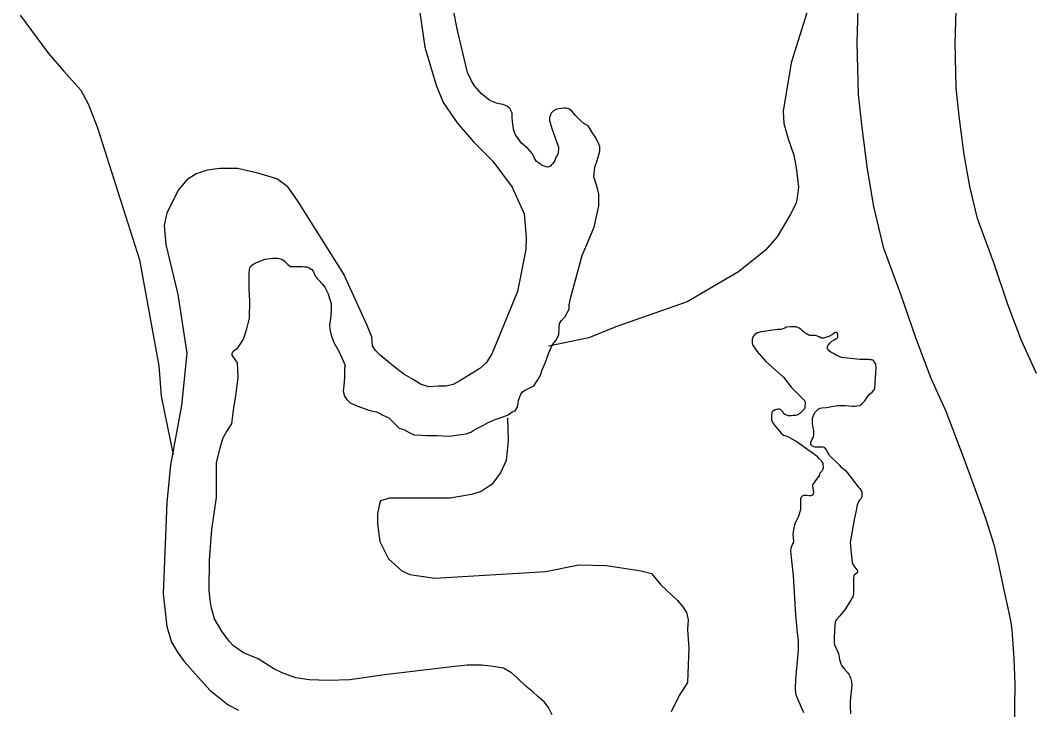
# Model space of a CAD drawing. Extents: x 1084508 to 1142749, y 1057638 to 1093403.
# Drawn here: x 1139075 to 1139881, y 1071543 to 1072094 of the extents above; entities that cross this region are included whole.
import ezdxf

# ---------------------------------------------------------------- set-up
doc = ezdxf.new("R2010")
doc.units = 0
for name, color, linetype in [('Level 10', 7, 'Continuous'), ('Level 35', 7, 'Continuous'), ('Level 47', 7, 'Continuous'), ('Level 9', 7, 'Continuous')]:
    doc.layers.add(name, color=color, linetype=linetype)

msp = doc.modelspace()

# ---------------------------------------------------------------- linework, layer by layer
at = {"layer": 'Level 10'}
for points in [[(1139886.79, 1071811.64), (1139874.88, 1071837.92), (1139863.93, 1071866.77), (1139852.67, 1071899.86), (1139839.67, 1071935.28), (1139833.45, 1071960.92), (1139829.08, 1071986.55), (1139825.12, 1072017.14), (1139822.74, 1072039.65), (1139821.73, 1072075.66), (1139823.04, 1072118.19), (1139824.76, 1072144.25), (1139830, 1072175.46), (1139836.51, 1072207.13), (1139847.3, 1072246.6), (1139858.69, 1072276.4)], [(1139744.65, 1072121.98), (1139743.22, 1072075.78), (1139744.38, 1072034.4), (1139747.19, 1072007.96), (1139751.46, 1071974.91), (1139756.55, 1071945.07), (1139764.46, 1071912.45), (1139778.69, 1071873.69), (1139790.08, 1071840.2), (1139802.39, 1071807.78), (1139814.29, 1071781.51), (1139829.44, 1071741.5), (1139841.09, 1071709.99), (1139846.13, 1071696.03), (1139852.71, 1071674.92), (1139856.18, 1071659.98), (1139860.96, 1071637.4), (1139865.25, 1071617.95), (1139866.36, 1071612.74), (1139867.08, 1071606.41), (1139868.58, 1071584.19), (1139869.46, 1071563.46), (1139868.99, 1071527.88)]]:
    msp.add_lwpolyline(points, dxfattribs=at)
at = {"layer": 'Level 35'}
for points in [[(1139710.38, 1071841.79), (1139708.57, 1071841.85), (1139706.48, 1071841.85), (1139705.74, 1071841.85), (1139705, 1071842.22), (1139703.64, 1071842.96), (1139701.67, 1071844.07), (1139699.82, 1071845.68), (1139698.96, 1071846.66), (1139697.36, 1071847.77), (1139696.25, 1071848.27), (1139694.52, 1071848.76), (1139690.46, 1071848.88), (1139687.01, 1071848.51), (1139685.77, 1071847.9), (1139684.17, 1071847.28), (1139682.94, 1071846.79), (1139681.71, 1071846.66), (1139679.86, 1071846.66), (1139667.04, 1071844.94), (1139664.08, 1071844.07), (1139662.73, 1071843.33), (1139661.74, 1071842.59), (1139660.76, 1071841.48), (1139660.02, 1071840.25), (1139659.77, 1071838.52), (1139659.65, 1071837.04), (1139659.65, 1071835.93), (1139660.02, 1071834.45), (1139661.25, 1071832.48), (1139663.34, 1071829.27), (1139670.62, 1071821.13), (1139684.66, 1071808.55), (1139690.83, 1071800.65), (1139700.44, 1071791.03), (1139701.42, 1071790.05), (1139701.79, 1071789.18), (1139702.04, 1071788.07), (1139702.04, 1071787.21), (1139701.79, 1071785.73), (1139701.67, 1071784.62), (1139701.42, 1071783.26), (1139700.68, 1071782.52), (1139699.45, 1071781.29), (1139697.73, 1071779.56), (1139696.25, 1071778.57), (1139694.28, 1071778.08), (1139692.55, 1071777.96), (1139690.95, 1071777.83), (1139689.47, 1071777.83), (1139688.61, 1071777.83), (1139687.62, 1071777.96), (1139686.51, 1071778.45), (1139685.9, 1071778.82), (1139684.91, 1071779.81), (1139684.29, 1071781.04), (1139683.43, 1071781.78), (1139682.57, 1071782.52), (1139681.46, 1071783.01), (1139680.97, 1071783.01), (1139680.23, 1071783.01), (1139679.37, 1071782.89), (1139678.13, 1071782.52), (1139676.9, 1071781.78), (1139676.04, 1071781.29), (1139675.42, 1071780.05), (1139675.18, 1071778.94), (1139675.18, 1071777.96), (1139675.3, 1071776.48), (1139675.3, 1071774.5), (1139675.67, 1071773.27), (1139676.65, 1071771.42), (1139678.38, 1071769.32), (1139680.1, 1071767.1), (1139682.82, 1071763.77), (1139684.66, 1071762.29), (1139687.75, 1071761.43), (1139689.59, 1071760.32), (1139695.63, 1071756.86), (1139704.26, 1071750.82), (1139708.57, 1071747.98), (1139711.04, 1071745.89), (1139712.76, 1071743.91), (1139714.98, 1071741.82), (1139715.72, 1071740.58), (1139716.09, 1071739.6), (1139716.21, 1071738.36), (1139716.34, 1071736.63), (1139716.21, 1071734.78)], [(1139758.2, 1071808.03), (1139758.61, 1071816.57), (1139758.6, 1071818.09), (1139758.13, 1071819.5), (1139757.19, 1071820.91), (1139756.61, 1071821.84), (1139756.37, 1071822.08), (1139755.9, 1071822.31), (1139754.97, 1071822.43), (1139753.79, 1071822.43), (1139752.51, 1071822.66), (1139745.83, 1071822.66), (1139731.18, 1071824.42), (1139726.73, 1071826.3), (1139724.15, 1071827.82), (1139722.75, 1071828.41), (1139721.58, 1071829.35), (1139720.64, 1071830.4), (1139719.99, 1071831.35), (1139719.83, 1071831.88), (1139719.83, 1071832.21), (1139719.83, 1071832.79), (1139720.07, 1071833.53), (1139720.4, 1071834.18), (1139722.13, 1071836.08), (1139723.52, 1071837.64), (1139725.13, 1071838.5), (1139726.61, 1071839.2), (1139727.51, 1071839.86), (1139728, 1071840.31), (1139728.13, 1071840.72), (1139728.25, 1071841.34), (1139728.25, 1071842.08), (1139728, 1071843.11), (1139727.84, 1071843.72), (1139727.43, 1071844.18), (1139727.22, 1071844.34), (1139727.02, 1071844.42), (1139726.89, 1071844.42), (1139726.56, 1071844.42), (1139726.07, 1071844.22), (1139725.29, 1071843.68), (1139723.89, 1071842.7), (1139720.9, 1071841.17), (1139718.39, 1071840.39), (1139716.75, 1071839.9), (1139715.97, 1071839.9), (1139715.39, 1071839.9), (1139714.53, 1071840.15), (1139713.13, 1071840.72), (1139711.98, 1071841.26), (1139710.38, 1071841.79)], [(1139729.74, 1071738.07), (1139721.61, 1071746.09), (1139719.7, 1071749.42), (1139718.96, 1071750.7), (1139718.01, 1071751.92), (1139717.54, 1071752.33), (1139716.45, 1071752.6), (1139715.51, 1071752.6), (1139713.88, 1071752.6), (1139712.39, 1071752.6), (1139711.11, 1071752.6), (1139710.09, 1071752.67), (1139709.15, 1071752.94), (1139708.54, 1071753.14), (1139707.79, 1071753.41), (1139707.32, 1071753.95), (1139706.91, 1071754.36), (1139706.64, 1071754.7), (1139706.57, 1071755.1), (1139706.57, 1071755.71), (1139706.71, 1071756.73), (1139707.39, 1071758.56), (1139708.67, 1071760.79), (1139709.01, 1071762.76), (1139708.94, 1071766.01), (1139708.54, 1071768.04), (1139708, 1071771.43), (1139708, 1071775.49), (1139708.87, 1071778.74), (1139710.09, 1071780.77), (1139711.24, 1071781.92), (1139712.53, 1071783.08), (1139714.15, 1071783.82), (1139715.37, 1071784.26), (1139718.82, 1071784.46), (1139727.75, 1071785.89), (1139734.25, 1071786.09), (1139739.53, 1071785.48), (1139741.76, 1071785.48), (1139743.38, 1071785.68), (1139745.82, 1071786.09), (1139747.65, 1071787.51), (1139749.47, 1071789.54), (1139751.3, 1071792.19), (1139752.31, 1071793.81), (1139753.53, 1071795.03), (1139755.56, 1071796.66), (1139757.19, 1071798.48), (1139757.59, 1071799.7), (1139758.2, 1071808.03)], [(1139729.74, 1071738.07), (1139730.87, 1071736.59), (1139732.38, 1071735.68), (1139734.47, 1071733.91), (1139739.78, 1071726.98), (1139744.45, 1071721.01), (1139745.42, 1071720.05), (1139746.54, 1071718.6), (1139746.87, 1071717.79), (1139747.19, 1071716.99), (1139747.19, 1071715.86), (1139747.19, 1071715.21), (1139747.19, 1071713.76), (1139747.03, 1071712.47), (1139746.54, 1071711.51), (1139745.42, 1071710.38), (1139744.61, 1071709.25), (1139743.97, 1071707.16), (1139743.32, 1071705.22), (1139742.84, 1071702), (1139741.23, 1071694.75), (1139738.01, 1071676.54), (1139738.17, 1071674.45), (1139738.49, 1071670.42), (1139739.62, 1071660.59), (1139740.27, 1071658.81), (1139741.55, 1071657.04), (1139742.68, 1071655.59), (1139743.49, 1071654.46), (1139743.81, 1071653.5), (1139743.84, 1071653.17), (1139743.84, 1071653.01), (1139743.81, 1071652.85), (1139743.65, 1071652.59), (1139743.5, 1071652.35), (1139743.26, 1071652.08), (1139743.02, 1071651.89), (1139742.81, 1071651.73), (1139742.41, 1071651.6), (1139742.04, 1071651.44), (1139741.77, 1071651.28), (1139741.53, 1071651.02), (1139741.32, 1071650.72), (1139741.03, 1071650.22), (1139740.95, 1071649.87), (1139740.63, 1071647.75), (1139740.73, 1071642.37), (1139740.57, 1071637.58), (1139740.57, 1071635.43), (1139740.42, 1071634.71), (1139740.18, 1071633.2), (1139739.7, 1071632.4), (1139738.58, 1071630.48), (1139733.8, 1071622.83), (1139729.42, 1071617.65), (1139727.11, 1071615.1), (1139726.55, 1071614.3), (1139726.24, 1071613.66), (1139725.92, 1071613.1), (1139725.92, 1071612.54), (1139725.76, 1071610.87), (1139725.2, 1071600.66), (1139725.28, 1071598.43), (1139725.28, 1071596.92), (1139725.6, 1071594.76), (1139726.08, 1071593.57), (1139726.71, 1071592.29), (1139727.51, 1071590.38), (1139728.55, 1071587.83), (1139729.5, 1071583.12), (1139730.46, 1071579.77), (1139731.41, 1071578.1), (1139732.29, 1071576.82), (1139733.48, 1071575.39), (1139735.64, 1071572.91), (1139737.15, 1071570.92)], [(1139700.02, 1071713.76), (1139700.82, 1071714.25), (1139701.79, 1071714.41), (1139702.43, 1071714.41), (1139703.4, 1071714.41), (1139705.17, 1071714.09), (1139705.97, 1071714.09), (1139706.94, 1071714.09), (1139707.75, 1071714.41), (1139708.23, 1071714.57), (1139708.71, 1071715.37), (1139708.87, 1071716.66), (1139708.55, 1071719.73), (1139708.23, 1071721.66), (1139708.23, 1071722.63), (1139708.87, 1071723.75), (1139710.64, 1071726.17), (1139713.38, 1071729.72), (1139713.97, 1071732.22), (1139715.6, 1071733.79), (1139716.21, 1071734.78)], [(1139700.98, 1071540.54), (1139696.48, 1071551.01), (1139695.19, 1071554.07), (1139694.7, 1071555.84), (1139694.22, 1071560.03), (1139694.7, 1071567.45), (1139695.51, 1071576.15), (1139696.64, 1071590.65), (1139696.8, 1071598.55), (1139695.83, 1071604.51), (1139694.54, 1071618.53), (1139692.61, 1071650.11), (1139690.84, 1071666.87), (1139690.68, 1071670.09), (1139691, 1071671.71), (1139691.32, 1071673.64), (1139691.97, 1071675.09), (1139692.77, 1071676.22), (1139693.1, 1071677.51), (1139692.45, 1071683.47), (1139693.42, 1071689.59), (1139694.38, 1071692.65), (1139695.35, 1071694.43), (1139696.31, 1071696.04), (1139696.96, 1071697.81), (1139698.41, 1071702.16), (1139698.57, 1071703.45), (1139698.57, 1071707.48), (1139698.57, 1071710.06), (1139698.57, 1071711.35), (1139699.05, 1071713.12), (1139700.02, 1071713.76)], [(1139737.15, 1071570.92), (1139737.79, 1071569.73), (1139738.34, 1071568.45), (1139739.06, 1071565.26), (1139739.3, 1071562.63), (1139737.95, 1071549.71), (1139738.04, 1071545.83), (1139738.3, 1071539.61)]]:
    msp.add_lwpolyline(points, dxfattribs=at)
at = {"layer": 'Level 47'}
for points in [[(1139704.77, 1072104), (1139690.77, 1072059.64), (1139684.36, 1072021.12), (1139684.94, 1072011.19), (1139688.44, 1071998.94), (1139693.1, 1071986.09), (1139694.85, 1071976.17), (1139696.6, 1071960.41), (1139696.02, 1071953.99), (1139694.85, 1071947.57), (1139690.19, 1071938.23), (1139679.69, 1071920.72), (1139670.36, 1071910.21), (1139648.78, 1071892.7), (1139607.96, 1071868.77), (1139550.81, 1071848.92), (1139529.24, 1071840.17), (1139497.19, 1071833.3)], [(1139075.34, 1072097.72), (1139098.07, 1072067.06), (1139109.93, 1072053.21), (1139123.77, 1072037.88), (1139129.69, 1072027), (1139137.11, 1072007.71), (1139170.71, 1071902.36), (1139186.03, 1071817.78), (1139188, 1071793.55), (1139197.39, 1071746.56)], [(1139464.42, 1071776.02), (1139465, 1071757.84), (1139463.83, 1071747.28), (1139463.25, 1071742), (1139459.14, 1071732.62), (1139452.11, 1071723.24), (1139443.32, 1071717.37), (1139435.7, 1071715.02), (1139418.71, 1071712.09), (1139403.47, 1071712.09), (1139381.21, 1071712.09), (1139370.07, 1071712.09), (1139363.04, 1071709.75), (1139361.87, 1071706.23), (1139360.7, 1071699.77), (1139360.7, 1071691.56), (1139362.46, 1071677.49), (1139369.49, 1071663.41), (1139380.04, 1071654.02), (1139386.48, 1071651.09), (1139406.4, 1071648.16), (1139494.89, 1071653.44), (1139521.26, 1071658.72), (1139543.53, 1071658.13), (1139571.07, 1071654.02), (1139579.27, 1071651.68), (1139586.89, 1071642.88), (1139599.78, 1071630.56), (1139604.47, 1071625.28), (1139607.4, 1071620.59), (1139608.57, 1071614.73), (1139607.98, 1071607.1), (1139609.16, 1071591.85), (1139608.57, 1071578.95), (1139607.98, 1071564.87), (1139601.54, 1071554.31), (1139595.09, 1071541.41)]]:
    msp.add_lwpolyline(points, dxfattribs=at)
at = {"layer": 'Level 9'}
for points in [[(1139391.68, 1072118.75), (1139398.37, 1072072.34), (1139407.56, 1072041.82), (1139412.99, 1072028.02), (1139424.26, 1072011.72), (1139437.21, 1071996.67), (1139452.67, 1071981.2), (1139468.12, 1071960.3), (1139477.73, 1071938.97), (1139479.4, 1071920.58), (1139478.98, 1071910.54), (1139472.3, 1071877.1), (1139452.25, 1071827.76), (1139447.65, 1071820.24), (1139442.22, 1071815.64), (1139426.35, 1071805.6), (1139420.92, 1071802.68), (1139415.49, 1071801.42), (1139409.23, 1071801.42), (1139401.71, 1071801), (1139395.02, 1071803.09), (1139389.18, 1071806.86), (1139381.66, 1071811.04), (1139373.3, 1071817.31), (1139362.86, 1071826.09), (1139359.1, 1071829.85), (1139356.6, 1071833.62), (1139356.18, 1071840.72), (1139352.42, 1071849.92), (1139333.62, 1071890.89), (1139296.87, 1071949.84), (1139288.93, 1071960.71), (1139280.16, 1071966.98), (1139265.12, 1071971.58), (1139258.02, 1071973.26), (1139248.83, 1071975.35), (1139242.15, 1071975.35)], [(1139498.02, 1072013.53), (1139499.67, 1072007.26), (1139505.11, 1071992.26), (1139505.11, 1071990.28), (1139504.94, 1071988.8), (1139504.78, 1071987.48), (1139503.96, 1071985.83), (1139503.13, 1071984.51), (1139502.8, 1071983.19), (1139502.14, 1071981.71), (1139500.66, 1071979.23), (1139499.34, 1071977.91), (1139498.35, 1071976.92), (1139497.37, 1071976.59), (1139496.54, 1071976.43), (1139495.22, 1071976.59), (1139493.91, 1071977.09), (1139491.6, 1071978.08), (1139490.78, 1071978.74), (1139487.65, 1071980.88), (1139485.67, 1071984.01), (1139484.35, 1071986.98), (1139480.56, 1071991.27), (1139475.45, 1071995.56), (1139472.82, 1071999.35), (1139470.68, 1072002.32), (1139469.52, 1072005.29), (1139468.54, 1072010.56), (1139468.21, 1072015.84), (1139468.21, 1072018.31), (1139468.21, 1072019.47), (1139467.05, 1072021.61), (1139466.72, 1072022.77), (1139465.73, 1072023.75), (1139464.42, 1072024.74), (1139462.28, 1072025.9), (1139460.96, 1072026.39), (1139457.66, 1072027.05), (1139455.52, 1072027.55), (1139452.88, 1072028.54), (1139450.41, 1072029.53), (1139447.61, 1072031.67), (1139443.99, 1072034.8), (1139438.06, 1072041.23), (1139435.59, 1072045.36), (1139432.46, 1072051.95), (1139424.22, 1072086.91), (1139421.25, 1072101.75)], [(1139476.32, 1071796.86), (1139478.39, 1071798.24), (1139485.3, 1071801.7), (1139488.75, 1071806.54), (1139490.82, 1071810.34), (1139492.21, 1071814.49), (1139494.62, 1071820.71), (1139497.39, 1071827.97), (1139500.15, 1071834.19), (1139502.91, 1071838), (1139505.33, 1071842.49), (1139505.68, 1071848.02), (1139506.02, 1071851.48), (1139507.4, 1071853.9), (1139510.17, 1071856.66), (1139513.62, 1071862.89), (1139513.62, 1071866.34), (1139515, 1071872.57), (1139523.98, 1071905.76), (1139533.65, 1071928.57), (1139536.07, 1071939.29), (1139537.45, 1071945.51), (1139537.45, 1071948.62), (1139537.45, 1071954.85), (1139536.07, 1071960.38), (1139533.31, 1071968.68), (1139534, 1071976.28), (1139536.07, 1071981.81), (1139538.14, 1071989.07), (1139538.14, 1071992.87), (1139536.41, 1071996.68), (1139534.34, 1072000.48), (1139532.62, 1072003.25), (1139530.2, 1072007.39), (1139528.82, 1072009.47), (1139525.36, 1072011.2), (1139522.94, 1072013.27), (1139518.78, 1072017.65), (1139515.65, 1072021.12), (1139513.35, 1072022.93), (1139511.37, 1072023.42), (1139509.39, 1072023.42), (1139507.25, 1072023.26), (1139503.46, 1072022.77), (1139501.16, 1072021.45), (1139500.17, 1072020.29), (1139499.51, 1072019.8), (1139498.85, 1072018.31), (1139498.02, 1072016.17), (1139498.02, 1072013.53)], [(1139242.15, 1071975.35), (1139234.63, 1071975.35), (1139224.6, 1071974.09), (1139215.83, 1071971.17), (1139208.31, 1071966.15), (1139201.63, 1071958.21), (1139192.44, 1071939.81), (1139190.35, 1071929.78), (1139191.61, 1071914.72), (1139201.21, 1071874.59), (1139208.31, 1071827.76), (1139204.14, 1071785.95), (1139195.37, 1071738.71), (1139192.44, 1071708.61), (1139189.52, 1071635.44), (1139192.44, 1071609.52), (1139196.2, 1071596.98), (1139200.8, 1071589.03), (1139206.23, 1071581.51), (1139226.69, 1071558.51), (1139241.31, 1071546.81), (1139249.67, 1071542.63)], [(1139235.24, 1071753.3), (1139237.31, 1071760.21), (1139239.73, 1071764.36), (1139244.22, 1071771.27), (1139245.6, 1071782.34), (1139247.67, 1071795.47), (1139249.4, 1071808.61), (1139248.71, 1071820.02), (1139246.98, 1071822.79), (1139244.56, 1071826.24), (1139244.56, 1071827.63), (1139245.25, 1071829.35), (1139248.71, 1071831.77), (1139249.74, 1071832.81), (1139253.54, 1071839.03), (1139256.31, 1071847.33), (1139258.38, 1071855.63), (1139258.72, 1071869.46), (1139258.03, 1071879.48), (1139258.03, 1071888.12), (1139258.03, 1071891.58), (1139258.38, 1071894.35), (1139259.07, 1071896.77), (1139260.11, 1071897.8), (1139261.83, 1071899.19), (1139263.91, 1071900.22), (1139270.81, 1071902.99), (1139276.68, 1071903.68), (1139281.17, 1071903.68), (1139284.28, 1071902.99), (1139286.01, 1071901.61), (1139289.12, 1071898.5), (1139291.19, 1071897.11), (1139292.57, 1071897.11), (1139293.95, 1071897.11), (1139295.68, 1071897.11), (1139298.79, 1071897.11), (1139300.86, 1071897.11), (1139302.59, 1071896.77), (1139304.32, 1071896.77), (1139306.04, 1071896.08), (1139308.11, 1071894.69), (1139309.15, 1071893.31), (1139311.22, 1071889.16), (1139316.4, 1071883.28), (1139318.48, 1071880.52), (1139319.51, 1071878.44), (1139321.24, 1071875.33), (1139322.28, 1071871.53), (1139323.66, 1071867.38)], [(1139323.66, 1071867.38), (1139323.66, 1071863.58), (1139323.31, 1071857.36), (1139322.28, 1071850.1), (1139322.62, 1071846.99), (1139323.66, 1071842.15), (1139325.73, 1071836.27), (1139329.87, 1071829.35), (1139333.33, 1071821.75), (1139334.71, 1071817.95), (1139334.36, 1071816.22), (1139334.36, 1071813.45), (1139334.36, 1071808.61), (1139333.67, 1071801.7), (1139333.33, 1071797.55), (1139334.36, 1071793.4), (1139335.75, 1071790.98), (1139338.85, 1071788.21), (1139344.04, 1071785.79), (1139354.4, 1071781.99), (1139358.2, 1071781.3), (1139359.92, 1071780.95), (1139362.69, 1071779.57), (1139364.41, 1071778.53), (1139369.59, 1071776.11), (1139373.05, 1071772.66), (1139377.88, 1071767.82), (1139381.68, 1071766.78), (1139385.83, 1071764.36), (1139389.97, 1071762.63), (1139395.5, 1071762.29), (1139399.64, 1071761.94), (1139407.93, 1071761.94), (1139417.95, 1071761.59), (1139431.42, 1071763.32), (1139435.22, 1071764.71), (1139438.33, 1071766.78), (1139442.47, 1071768.85), (1139445.23, 1071770.24), (1139449.03, 1071772.31), (1139454.56, 1071774.73), (1139459.39, 1071776.46), (1139464.92, 1071778.53), (1139468.03, 1071780.95), (1139470.45, 1071781.65), (1139472.17, 1071784.41), (1139472.52, 1071786.14), (1139472.86, 1071787.87), (1139473.21, 1071789.94), (1139474.25, 1071793.05), (1139474.94, 1071795.13), (1139476.32, 1071796.86)], [(1139500.15, 1071538.96), (1139497.04, 1071544.83), (1139493.59, 1071549.33), (1139488.75, 1071553.48), (1139484.61, 1071557.28), (1139479.43, 1071561.43), (1139472.17, 1071568.34), (1139467.68, 1071572.49), (1139461.12, 1071576.29), (1139451.11, 1071577.68), (1139443.51, 1071578.71), (1139432.11, 1071578.71), (1139420.02, 1071577.33), (1139366.14, 1071570.76), (1139338.51, 1071566.96), (1139321.59, 1071566.27), (1139306.04, 1071566.96), (1139295.34, 1071568.34), (1139284.63, 1071572.49), (1139277.72, 1071575.6), (1139265.29, 1071583.55), (1139253.54, 1071588.39), (1139245.6, 1071593.93), (1139242.49, 1071597.38), (1139236.62, 1071605.33), (1139230.4, 1071615.71), (1139227.99, 1071624), (1139226.95, 1071630.57), (1139226.26, 1071638.87), (1139226.6, 1071662.38), (1139228.33, 1071686.92), (1139232.13, 1071712.5), (1139232.13, 1071740.16), (1139235.24, 1071753.3)]]:
    msp.add_lwpolyline(points, dxfattribs=at)

doc.saveas('drawing.dxf')
